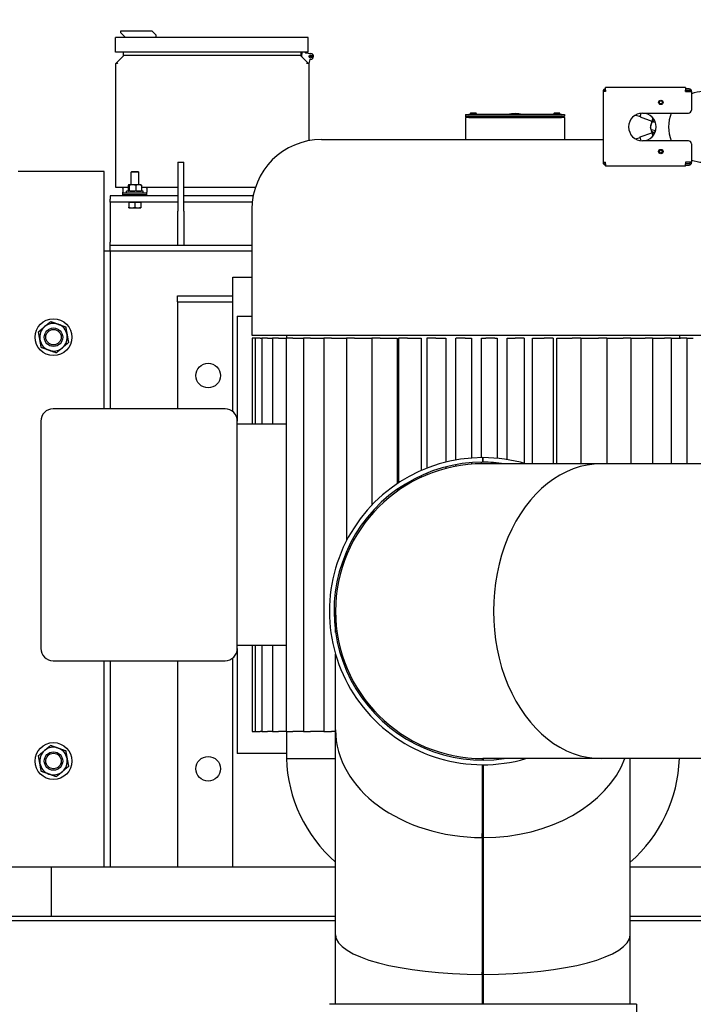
# Model space of a CAD drawing. Header units: inches. Extents: x 36 to 1719, y -84 to 1122.
# Tile 484 of 558: x 659 to 687, y 819 to 859. Entities that reach past the tile are written whole.
import ezdxf

# ---------------------------------------------------------------- set-up
doc = ezdxf.new("R2010")
doc.units = ezdxf.units.IN
doc.header["$LTSCALE"] = 48
doc.header["$MEASUREMENT"] = 0
doc.layers.add('Dimension (ANSI)', color=7, linetype='Continuous', lineweight=25)
doc.layers.add('Visible (ANSI)', color=7, linetype='Continuous', lineweight=30)
doc.styles.add('Note Text (ANSI)', font='tahoma.ttf')
doc.dimstyles.new('Architectural (ANSI)', dxfattribs={"dimscale": 48, "dimtxt": 0.125, "dimasz": 0.098425, "dimexe": 0.125, "dimexo": 0.0625, "dimgap": 0.031496, "dimtad": 0, "dimtih": 1, "dimtoh": 1, "dimdec": 4, "dimrnd": 1e-08, "dimzin": 3, "dimdsep": 46, "dimlunit": 4, "dimtxsty": 'Note Text (ANSI)', "dimcen": 0.09, "dimdle": 0.393701, "dimclrd": 256, "dimclre": 256, "dimclrt": 256, "dimadec": 0, "dimazin": 3, "dimtfac": 0.96, "dimtofl": 0, "dimtmove": 0, "dimatfit": 3, "dimfxl": 1, "dimfrac": 2, "dimtolj": 1, "dimtzin": 12, "dimlwd": -1, "dimlwe": -1, "dimarcsym": 0})

# ---------------------------------------------------------------- blocks, each defined once
blk = doc.blocks.new('*D22')
at = {"layer": 'Defpoints', "color": 0, "transparency": 16777216}
for p in [(690.014, 1004.053), (597.741, 757.491), (727.918, 757.491)]:
    blk.add_point(p, dxfattribs=at)
at = {"layer": 'Dimension (ANSI)', "transparency": 16777216}
for p, q in [((687.014, 1004.053), (591.741, 1004.053)), ((597.741, 999.328), (597.741, 903.572)), ((597.741, 762.216), (597.741, 892.973)), ((724.918, 757.491), (591.741, 757.491))]:
    blk.add_line(p, q, dxfattribs=at)
for points in [[(596.953, 999.328), (598.528, 999.328), (597.741, 1004.053)], [(596.953, 762.216), (598.528, 762.216), (597.741, 757.491)]]:
    blk.add_solid(points, dxfattribs=at)
at = {"layer": 'Dimension (ANSI)', "transparency": 16777216, "insert": (577.782, 902.06), "char_height": 6, "attachment_point": 1, "style": 'Note Text (ANSI)'}
blk.add_mtext('\\A1;20\'-6 9/16"', dxfattribs=at)

msp = doc.modelspace()

# ---------------------------------------------------------------- linework, layer by layer
at = {"layer": 'Visible (ANSI)'}
for p, q in [((671.22023, 858.05835), (663.38558, 858.05835)), ((663.38558, 857.4678), (663.38558, 858.05835)), ((663.60409, 858.33394), (664.86393, 858.33394)), ((663.60409, 858.2552), (663.60409, 858.33394)), ((663.76157, 858.09772), (663.60409, 858.2552)), ((663.76157, 858.05835), (663.76157, 858.09772)), ((664.86393, 858.33394), (665.02141, 858.17646)), ((665.02141, 858.17646), (665.02141, 858.05835)), ((671.22023, 857.4678), (671.22023, 858.05835)), ((671.22023, 857.4678), (663.38558, 857.4678)), ((663.70272, 857.3162), (663.40474, 857.01822)), ((663.70272, 857.34066), (663.70272, 857.4678)), ((663.70272, 857.3162), (663.70272, 857.34066)), ((663.70272, 857.34066), (670.93186, 857.34066)), ((670.93186, 857.4678), (670.93186, 857.34066)), ((670.93186, 857.34066), (670.93186, 857.3162)), ((671.22983, 857.01822), (670.93186, 857.3162)), ((670.96345, 857.28865), (670.98059, 857.4678)), ((671.10036, 857.4678), (671.11697, 857.44278)), ((671.12181, 857.44004), (671.12181, 857.4678)), ((671.12262, 857.43932), (671.33784, 857.41425)), ((671.16118, 857.4678), (671.16118, 857.44004)), ((663.40474, 857.01822), (663.38028, 856.99376)), ((663.38028, 856.99376), (663.38028, 851.97762)), ((663.40474, 857.01822), (663.4638, 857.01822)), ((663.44749, 857.00191), (663.4638, 857.01822)), ((663.4638, 857.01822), (663.47533, 857.02975)), ((671.15925, 857.02975), (671.17078, 857.01822)), ((671.17078, 857.01822), (671.18709, 857.00191)), ((671.17078, 857.01822), (671.22983, 857.01822)), ((671.2543, 856.99376), (671.22983, 857.01822)), ((671.29193, 857.1647), (671.25246, 857.01238)), ((671.2543, 856.99376), (671.2543, 853.86303)), ((683.3367, 855.9249), (683.3367, 856.0249)), ((686.5867, 856.0249), (683.3367, 856.0249)), ((686.5867, 856.0249), (686.5867, 855.9249)), ((686.7367, 855.9739), (686.5867, 855.9739)), ((683.2367, 855.8739), (683.2367, 855.8614)), ((683.3367, 855.8614), (683.2367, 855.8614)), ((683.2367, 855.8614), (683.2367, 852.9864)), ((683.2867, 855.8614), (683.2867, 855.8739)), ((683.3367, 855.9249), (683.3367, 855.8614)), ((686.5867, 855.8614), (686.5867, 855.9249)), ((686.5867, 855.9239), (686.7367, 855.9239)), ((686.5867, 855.8614), (686.8367, 855.8614)), ((686.7867, 855.8739), (686.7867, 855.8614)), ((686.8367, 855.8614), (686.8367, 855.8739)), ((686.8367, 855.8614), (686.8367, 855.1114)), ((677.63768, 854.9264), (677.63768, 854.86465)), ((677.63768, 854.9264), (677.76268, 854.9264)), ((677.66893, 854.8334), (677.63768, 854.86465)), ((677.63768, 854.86465), (677.76268, 854.86465)), ((677.66893, 854.8334), (677.63768, 854.80215)), ((677.76268, 854.80215), (677.63768, 854.80215)), ((677.63768, 854.80215), (677.63768, 853.91099)), ((677.76268, 854.8334), (677.66893, 854.8334)), ((681.54268, 854.9264), (677.76268, 854.9264)), ((681.54268, 854.86465), (677.76268, 854.86465)), ((677.76268, 854.8334), (681.54268, 854.8334)), ((677.76268, 854.80215), (681.54268, 854.80215)), ((677.82808, 854.9264), (677.82808, 854.96015)), ((677.85947, 854.9914), (678.0459, 854.9914)), ((678.07728, 854.9264), (678.07728, 854.96015)), ((681.22808, 854.9264), (681.22808, 854.96015)), ((681.25947, 854.9914), (681.4459, 854.9914)), ((681.47728, 854.9264), (681.47728, 854.96015)), ((681.54268, 854.9264), (681.66768, 854.9264)), ((681.54268, 854.86465), (681.66768, 854.86465)), ((681.63643, 854.8334), (681.54268, 854.8334)), ((681.66768, 854.80215), (681.54268, 854.80215)), ((681.66768, 854.86465), (681.63643, 854.8334)), ((681.63643, 854.8334), (681.66768, 854.80215)), ((681.66768, 854.9264), (681.66768, 854.86465)), ((681.66768, 854.80215), (681.66768, 853.91099)), ((684.55107, 854.90848), (684.75366, 854.8542)), ((684.74759, 854.83155), (684.78852, 854.98433)), ((684.74759, 854.83155), (685.22332, 854.66008)), ((684.76566, 854.98189), (684.78638, 854.97634)), ((684.8367, 854.9864), (686.7117, 854.9864)), ((685.25946, 854.79495), (685.18092, 854.50186)), ((685.17841, 854.49249), (685.16013, 854.42425)), ((685.17841, 854.49249), (685.18092, 854.50186)), ((685.2821, 854.63796), (685.36552, 854.61561)), ((684.55107, 853.93931), (684.75366, 853.99359)), ((684.74759, 854.01625), (685.22332, 854.18772)), ((684.78852, 853.86346), (684.74759, 854.01625)), ((685.18363, 854.33583), (685.25946, 854.05284)), ((685.19798, 854.32404), (685.37926, 854.27546)), ((685.2821, 854.20983), (685.36552, 854.23219)), ((671.77402, 853.91099), (683.2367, 853.91099)), ((684.78638, 853.87145), (684.76566, 853.8659)), ((686.7117, 853.8614), (684.8367, 853.8614)), ((686.8367, 853.7364), (686.8367, 852.9864)), ((665.91768, 852.9914), (665.91768, 850.9914)), ((665.91768, 852.9914), (666.16768, 852.9914)), ((666.16768, 850.9914), (666.16768, 852.9914)), ((683.2367, 852.9864), (683.3367, 852.9864)), ((683.2367, 852.9864), (683.2367, 852.9739)), ((683.2867, 852.9739), (683.2867, 852.9864)), ((683.3367, 852.9229), (683.3367, 852.9864)), ((683.3367, 852.9229), (683.3367, 852.8229)), ((686.5867, 852.8229), (683.3367, 852.8229)), ((686.8367, 852.9864), (686.5867, 852.9864)), ((686.5867, 852.9864), (686.5867, 852.9229)), ((686.7367, 852.9239), (686.5867, 852.9239)), ((686.5867, 852.8229), (686.5867, 852.9229)), ((686.5867, 852.8739), (686.7367, 852.8739)), ((686.7867, 852.9864), (686.7867, 852.9739)), ((686.8367, 852.9739), (686.8367, 852.9864)), ((662.91768, 852.6164), (659.41768, 852.6164)), ((662.91768, 842.9489), (662.91768, 852.6164)), ((664.04551, 852.6164), (664.01143, 852.58334)), ((664.32393, 852.58334), (664.01143, 852.58334)), ((664.01143, 852.0699), (664.01143, 852.58334)), ((664.04551, 852.6164), (664.28985, 852.6164)), ((664.28985, 852.6164), (664.32393, 852.58334)), ((664.32393, 852.0699), (664.32393, 852.58334)), ((663.38028, 851.97762), (663.90138, 851.97762)), ((663.67556, 851.93149), (663.67556, 851.97762)), ((663.90138, 852.04757), (663.90138, 851.82623)), ((663.91768, 852.0699), (663.91564, 852.06872)), ((663.9197, 852.0699), (663.91768, 852.0699)), ((664.07118, 852.0699), (663.9197, 852.0699)), ((663.93803, 852.04757), (663.93803, 851.82623)), ((664.31916, 852.0699), (664.07118, 852.0699)), ((664.20433, 852.04757), (664.20433, 851.82623)), ((664.41768, 852.0699), (664.31916, 852.0699)), ((664.41768, 852.0699), (664.41972, 852.06872)), ((664.43398, 852.04757), (664.43398, 851.82623)), ((664.43398, 851.97762), (665.91768, 851.97762)), ((664.65981, 851.93149), (664.65981, 851.97762)), ((666.16768, 851.97762), (669.08261, 851.97762)), ((665.91768, 851.6164), (663.16768, 851.6164)), ((663.16768, 851.6164), (663.16768, 851.4864)), ((663.67556, 851.93149), (663.67556, 851.76446)), ((663.67556, 851.74348), (663.67556, 851.76446)), ((663.67556, 851.66369), (663.67556, 851.74348)), ((663.68047, 851.7414), (663.78792, 851.7414)), ((663.78792, 851.66266), (663.68047, 851.66266)), ((663.78792, 851.7414), (663.83457, 851.7414)), ((664.54744, 851.66266), (663.78792, 851.66266)), ((664.51143, 851.8039), (663.82393, 851.8039)), ((663.82393, 851.7414), (663.82393, 851.8039)), ((663.83457, 851.7414), (664.5008, 851.7414)), ((663.91768, 851.8039), (663.91564, 851.80508)), ((664.00817, 851.66266), (664.00626, 851.6164)), ((664.32719, 851.66266), (664.32911, 851.6164)), ((664.41768, 851.8039), (664.41972, 851.80508)), ((664.5008, 851.7414), (664.54744, 851.7414)), ((664.51143, 851.7414), (664.51143, 851.8039)), ((664.54744, 851.7414), (664.65489, 851.7414)), ((664.65489, 851.66266), (664.54744, 851.66266)), ((664.65981, 851.93149), (664.65981, 851.76446)), ((664.65981, 851.74348), (664.65981, 851.76446)), ((664.65981, 851.66369), (664.65981, 851.74348)), ((668.98687, 851.6164), (666.16768, 851.6164)), ((663.16768, 851.3664), (663.16768, 851.4864)), ((665.91768, 851.3664), (663.16768, 851.3664)), ((663.16768, 851.3664), (663.16768, 851.1164)), ((663.91768, 851.36639), (663.91768, 851.3664)), ((663.91768, 851.36639), (663.91768, 851.15372)), ((663.91768, 851.36639), (664.04268, 851.36639)), ((664.04268, 851.36639), (664.16768, 851.36639)), ((664.16768, 851.36639), (664.16768, 851.15372)), ((664.16768, 851.36639), (664.29268, 851.36639)), ((664.29268, 851.36639), (664.41768, 851.36639)), ((664.41768, 851.36639), (664.41768, 851.3664)), ((664.41768, 851.36639), (664.41768, 851.15372)), ((668.94941, 851.3664), (666.16768, 851.3664)), ((663.16768, 851.1164), (663.16768, 849.7364)), ((663.91768, 851.13139), (664.04268, 851.13139)), ((664.04268, 851.13139), (664.29268, 851.13139)), ((664.29268, 851.13139), (664.41768, 851.13139)), ((665.91768, 849.6164), (665.91768, 850.9914)), ((666.16768, 850.9914), (666.16768, 849.6164)), ((668.934, 851.07097), (668.934, 845.9489)), ((663.16768, 849.6164), (663.16768, 849.7364)), ((663.16768, 849.3664), (663.16768, 849.6164)), ((663.16768, 849.6164), (668.934, 849.6164)), ((663.16768, 849.3664), (662.91768, 849.3664)), ((663.16768, 849.3664), (663.16768, 842.9489)), ((668.934, 849.3664), (663.16768, 849.3664)), ((668.15318, 842.83921), (668.15318, 848.3039)), ((668.15318, 848.3039), (668.934, 848.3039)), ((665.90318, 847.5539), (668.15318, 847.5539)), ((665.90318, 847.3039), (665.90318, 847.5539)), ((665.90318, 847.3039), (668.15318, 847.3039)), ((665.90318, 847.3039), (665.90318, 842.9489)), ((668.34068, 846.7239), (668.934, 846.7239)), ((668.34068, 846.7239), (668.34068, 842.4489)), ((668.934, 845.9489), (687.74736, 845.9489)), ((669.06992, 845.8239), (668.95188, 845.8239)), ((668.95188, 845.8239), (668.95188, 842.3239)), ((669.26845, 845.8239), (669.06992, 845.8239)), ((669.06992, 845.8239), (669.06992, 842.3239)), ((669.26845, 845.8239), (669.34337, 845.8239)), ((669.56624, 845.8239), (669.34337, 845.8239)), ((669.34337, 845.8239), (669.34337, 842.3239)), ((669.56624, 845.8239), (669.76756, 845.8239)), ((670.01417, 845.8239), (669.76756, 845.8239)), ((669.76756, 845.8239), (669.76756, 842.3239)), ((670.01417, 845.8239), (670.33523, 845.8239)), ((670.60456, 845.8239), (670.33523, 845.8239)), ((670.33523, 845.8239), (670.33523, 829.8239)), ((670.34068, 845.9489), (670.34068, 845.8239)), ((670.60456, 845.8239), (671.03667, 845.8239)), ((671.32732, 845.8239), (671.03667, 845.8239)), ((671.03667, 845.8239), (671.03667, 829.8239)), ((671.32732, 845.8239), (671.85987, 845.8239)), ((672.17008, 845.8239), (671.85987, 845.8239)), ((671.85987, 845.8239), (671.85987, 829.8239)), ((672.17008, 845.8239), (672.79076, 845.8239)), ((673.11842, 845.8239), (672.79076, 845.8239)), ((672.79076, 845.8239), (672.79076, 837.58957)), ((673.11842, 845.8239), (673.81339, 845.8239)), ((674.15611, 845.8239), (673.81339, 845.8239)), ((673.81339, 845.8239), (673.81339, 839.02425)), ((674.15611, 845.8239), (674.85111, 845.8239)), ((674.85111, 845.8239), (674.85111, 839.90051)), ((675.2654, 845.8239), (674.91029, 845.8239)), ((674.91029, 845.8239), (674.91029, 839.93985)), ((675.2654, 845.8239), (675.8206, 845.8239)), ((675.8206, 845.8239), (675.8206, 840.43481)), ((676.42732, 845.8239), (676.06267, 845.8239)), ((676.06267, 845.8239), (676.06267, 840.53546)), ((676.42732, 845.8239), (676.8332, 845.8239)), ((676.8332, 845.8239), (676.8332, 840.78087)), ((677.24271, 845.8239), (677.25082, 845.8239)), ((677.24271, 840.8682), (677.24271, 845.8239)), ((677.62197, 845.8239), (677.25082, 845.8239)), ((677.62197, 845.8239), (677.8716, 845.8239)), ((677.8716, 845.8239), (677.8716, 840.94777)), ((678.28643, 845.8239), (678.45617, 845.8239)), ((678.28643, 840.96516), (678.28643, 845.8239)), ((678.82892, 845.8239), (678.45617, 845.8239)), ((678.82892, 845.8239), (678.91803, 845.8239)), ((678.91803, 845.8239), (678.91803, 840.93867)), ((679.33108, 845.8239), (679.65955, 845.8239)), ((679.33108, 840.88643), (679.33108, 845.8239)), ((680.02784, 845.8239), (679.65955, 845.8239)), ((680.02784, 845.8239), (680.02784, 840.73337)), ((680.35878, 845.8239), (680.84036, 845.8239)), ((680.35878, 840.7154), (680.35878, 845.8239)), ((681.20061, 845.8239), (680.84036, 845.8239)), ((681.20061, 845.8239), (681.20061, 840.7154)), ((681.35196, 845.8239), (681.9784, 845.8239)), ((681.35196, 840.7154), (681.35196, 845.8239)), ((682.32766, 845.8239), (681.9784, 845.8239)), ((682.32766, 845.8239), (683.05419, 845.8239)), ((682.32766, 845.8239), (682.32766, 840.7154)), ((683.3897, 845.8239), (683.05419, 845.8239)), ((683.3897, 845.8239), (684.04934, 845.8239)), ((683.3897, 845.8239), (683.3897, 840.7154)), ((684.36855, 845.8239), (684.04934, 845.8239)), ((684.36855, 845.8239), (684.94681, 845.8239)), ((684.36855, 845.8239), (684.36855, 840.7154)), ((685.24748, 845.8239), (684.94681, 845.8239)), ((685.24748, 845.8239), (685.73125, 845.8239)), ((685.24748, 845.8239), (685.24748, 840.7154)), ((686.01144, 845.8239), (685.73125, 845.8239)), ((686.01144, 845.8239), (686.38923, 845.8239)), ((686.01144, 845.8239), (686.01144, 840.7154)), ((686.34068, 845.9489), (686.34068, 845.8239)), ((686.64735, 845.8239), (686.38923, 845.8239)), ((686.64735, 845.8239), (686.90951, 845.8239)), ((686.64735, 845.8239), (686.64735, 840.7154)), ((667.84068, 842.9489), (660.84068, 842.9489)), ((660.34068, 842.4489), (660.34068, 833.1989)), ((668.34068, 833.1989), (668.34068, 842.4489)), ((670.33523, 842.3239), (668.34068, 842.3239)), ((677.8716, 840.75972), (677.8716, 840.69703)), ((678.28643, 840.71515), (678.28643, 840.77765)), ((678.33968, 840.7779), (678.33968, 840.9654)), ((678.34168, 840.9654), (678.34168, 840.7779)), ((678.91803, 840.75034), (678.91803, 840.7154)), ((676.8332, 840.58749), (676.8332, 840.52294)), ((677.24271, 840.61408), (677.24271, 840.67764)), ((683.16377, 840.7154), (678.34068, 840.7154)), ((691.5176, 840.7154), (683.16377, 840.7154)), ((675.8206, 840.2293), (675.8206, 840.1605)), ((676.06267, 840.33363), (676.06267, 840.26613)), ((674.85111, 839.6729), (674.85111, 839.59627)), ((674.91029, 839.71403), (674.91029, 839.63804)), ((673.81339, 838.74747), (673.81339, 838.65287)), ((672.79076, 837.15512), (672.79076, 836.99539)), ((672.34068, 833.84712), (672.34068, 834.7154)), ((670.33523, 833.3239), (668.34068, 833.3239)), ((668.34068, 833.1989), (668.34068, 828.9239)), ((668.95188, 833.3239), (668.95188, 829.8239)), ((669.06992, 833.3239), (669.06992, 829.8239)), ((669.34337, 833.3239), (669.34337, 829.8239)), ((669.76756, 833.3239), (669.76756, 829.8239)), ((668.15318, 824.3039), (668.15318, 832.80859)), ((672.34068, 829.89231), (672.34068, 832.9654)), ((660.84068, 832.6989), (667.84068, 832.6989)), ((662.91768, 824.3039), (662.91768, 832.6989)), ((663.16768, 832.6989), (663.16768, 824.3039)), ((665.90318, 832.6989), (665.90318, 824.3039)), ((668.95188, 829.8239), (669.06992, 829.8239)), ((669.06992, 829.8239), (669.26845, 829.8239)), ((669.34337, 829.8239), (669.26845, 829.8239)), ((669.34337, 829.8239), (669.56624, 829.8239)), ((669.76756, 829.8239), (669.56624, 829.8239)), ((669.76756, 829.8239), (670.01417, 829.8239)), ((670.33523, 829.8239), (670.01417, 829.8239)), ((670.33523, 829.8239), (670.60456, 829.8239)), ((670.34068, 829.8239), (670.34068, 828.7239)), ((671.03667, 829.8239), (670.60456, 829.8239)), ((671.03667, 829.8239), (671.32732, 829.8239)), ((671.85987, 829.8239), (671.32732, 829.8239)), ((671.85987, 829.8239), (672.17008, 829.8239)), ((672.34068, 829.8239), (672.17008, 829.8239)), ((672.34068, 821.53848), (672.34068, 829.89231)), ((670.34068, 828.9239), (668.34068, 828.9239)), ((670.34068, 828.7239), (672.34068, 828.7239)), ((678.30943, 828.71548), (678.30943, 828.65298)), ((678.30943, 828.46548), (678.30943, 825.50007)), ((678.31041, 828.71547), (678.31041, 828.65297)), ((678.31041, 828.46547), (678.31041, 825.66244)), ((683.16377, 828.7154), (678.34068, 828.7154)), ((678.37096, 828.65297), (678.37096, 828.7154)), ((678.37096, 825.66244), (678.37096, 828.46547)), ((678.37193, 828.65298), (678.37193, 828.7154)), ((678.37193, 825.50007), (678.37193, 828.46548)), ((691.5176, 828.7154), (683.16377, 828.7154)), ((684.34068, 821.53848), (684.34068, 828.7154)), ((678.30943, 825.50007), (678.31041, 825.66244)), ((678.30943, 825.50007), (678.31041, 825.59382)), ((678.31041, 825.59382), (678.31041, 820.02456)), ((678.37193, 825.50007), (678.37096, 825.66244)), ((678.37096, 820.02456), (678.37096, 825.59382)), ((678.37193, 825.50007), (678.37096, 825.59382)), ((678.30943, 825.50007), (678.30943, 819.93081)), ((678.37193, 819.93081), (678.37193, 825.50007)), ((654.84068, 824.3039), (660.77818, 824.3039)), ((660.77818, 824.3039), (672.34068, 824.3039)), ((660.77818, 822.3039), (660.77818, 824.3039)), ((684.34068, 824.3039), (703.84068, 824.3039)), ((648.15671, 822.3039), (672.34068, 822.3039)), ((648.15671, 822.1246), (672.34068, 822.1246)), ((684.34068, 822.3039), (720.22178, 822.3039)), ((684.34068, 822.1246), (720.22178, 822.1246)), ((672.34068, 818.7154), (672.34068, 821.53848)), ((684.34068, 818.7154), (684.34068, 821.53848)), ((678.30943, 819.93081), (678.31041, 820.02456)), ((678.30943, 819.93081), (678.30943, 818.7154)), ((678.30943, 819.93081), (678.31041, 819.93081)), ((678.31041, 819.93081), (678.31041, 818.7154)), ((678.37193, 819.93081), (678.37096, 820.02456)), ((678.37096, 818.7154), (678.37096, 819.93081)), ((678.37193, 819.93081), (678.37096, 819.93081)), ((678.37193, 818.7154), (678.37193, 819.93081)), ((684.59068, 818.7154), (672.09068, 818.7154)), ((684.59068, 818.7154), (684.59068, 812.7154))]:
    msp.add_line(p, q, dxfattribs=at)
for centre, radius in [((671.32417, 857.29693), 0.06122), ((671.32417, 857.29693), 0.02835), ((685.5867, 855.4239), 0.0885), ((685.5867, 855.4239), 0.065), ((685.5867, 853.4239), 0.0885), ((685.5867, 853.4239), 0.065), ((660.85518, 845.8664), 0.75), ((660.85518, 845.8664), 0.37513), ((660.85518, 845.8664), 0.375), ((660.85518, 845.8664), 0.31366), ((667.15318, 844.3039), 0.5), ((660.85518, 828.6164), 0.75), ((660.85518, 828.6164), 0.37513), ((660.85518, 828.6164), 0.375), ((660.85518, 828.6164), 0.31366), ((667.15318, 828.3039), 0.5)]:
    msp.add_circle(centre, radius, dxfattribs=at)
for centre, radius, start, end in [((670.97129, 857.2879), 0.00787, 174.53535, 225), ((671.12353, 857.44714), 0.00787, 213.590837, 263.354563), ((671.20055, 857.44004), 0.07874, 180, 180.422657), ((671.20055, 857.44004), 0.03937, 180, 187.666478), ((671.31099, 857.15977), 0.01969, 84.510373, 165.471803), ((671.32417, 857.29693), 0.11811, 264.510414, 83.354563), ((671.24483, 857.01436), 0.00787, 225, 345.471803), ((683.3367, 855.8739), 0.1, 90, 180), ((686.7367, 855.8739), 0.1, 0, 90), ((683.3367, 855.8739), 0.05, 90, 180), ((686.7367, 855.8739), 0.05, 0, 90), ((687.3367, 854.4239), 1.4375, 249.645594, 110.354406), ((679.65268, 853.81115), 1.155, 74.924606, 105.075394), ((684.8367, 854.4239), 0.5625, 90, 270), ((684.8367, 854.4239), 0.5625, 270, 90), ((687.3367, 854.4239), 1.4375, 156.964316, 203.035684), ((687.3367, 854.4239), 1.4375, 156.964316, 203.035684), ((686.7117, 855.1114), 0.125, 270, 0), ((685.2488, 854.44731), 0.0918, 135.22745, 194.773452), ((685.2488, 854.40049), 0.0918, 165, 236.386238), ((671.77402, 851.07097), 2.84002, 90, 180), ((686.7117, 853.7364), 0.125, 0, 90), ((683.3367, 852.9739), 0.1, 180, 270), ((683.3367, 852.9739), 0.05, 180, 270), ((686.7367, 852.9739), 0.1, 270, 0), ((686.7367, 852.9739), 0.05, 270, 0), ((660.85518, 845.8664), 0.5625, 70.16068, 130.16068), ((660.85518, 845.8664), 0.5625, 10.16068, 70.16068), ((660.85518, 845.8664), 0.5625, 130.16068, 190.16068), ((660.85518, 845.8664), 0.5625, 310.16068, 10.16068), ((660.85518, 845.8664), 0.5625, 190.16068, 250.16068), ((660.85518, 845.8664), 0.5625, 250.16068, 310.16068), ((660.84068, 842.4489), 0.5, 90, 180), ((667.84068, 842.4489), 0.5, 0, 90), ((678.34068, 834.7154), 6.25, 90.009167, 286.260205), ((678.34068, 834.7154), 6.0625, 90.009451, 278.234279), ((678.34068, 834.7154), 6.25, 89.990833, 90.009167), ((678.34068, 834.7154), 6.0625, 89.990549, 90.009451), ((678.34068, 834.7154), 6.25, 73.739795, 89.990833), ((678.34068, 834.7154), 6.0625, 81.765721, 89.990549), ((678.34068, 834.7154), 6, 90, 270), ((678.34068, 834.7154), 6, 90, 270), ((660.84068, 833.1989), 0.5, 180, 270), ((667.84068, 833.1989), 0.5, 270, 0), ((660.85518, 828.6164), 0.5625, 70.16068, 130.16068), ((660.85518, 828.6164), 0.5625, 10.16068, 70.16068), ((660.85518, 828.6164), 0.5625, 130.16068, 190.16068), ((676.16471, 828.89998), 5.82669, 181.731762, 228.982073), ((660.85518, 828.6164), 0.5625, 190.16068, 250.16068), ((660.85518, 828.6164), 0.5625, 310.16068, 10.16068), ((680.51665, 828.89998), 5.82669, 311.017927, 358.184614), ((660.85518, 828.6164), 0.5625, 250.16068, 310.16068)]:
    msp.add_arc(centre, radius, start, end, dxfattribs=at)
for centre, major_axis, ratio, start_param, end_param in [((663.68047, 851.82014), (0, 0.07874), 0.27344568, 2.91113087, 3.14159265), ((663.68047, 851.82014), (0, 0.15748), 0.27344568, 3.02712931, 3.14159265), ((664.65489, 851.82014), (0, 0.07874), 0.27344568, 3.14159265, 3.37205444), ((664.65489, 851.82014), (0, 0.15748), 0.27344568, 3.14159265, 3.256056), ((683.16377, 834.7154), (0, -6), 0.73205081, 3.14159265, 6.28318531), ((683.16377, 834.7154), (0, -6), 0.73205081, 3.14159265, 6.28318531), ((678.34068, 829.89231), (6, 0), 0.73205081, 3.14159265, 4.70718062), ((678.34068, 829.89231), (6, 0), 0.73205081, 3.14159265, 4.70718062), ((678.34068, 829.89231), (6, 0), 0.73205081, 4.71759734, 6.01192155), ((678.34068, 829.89231), (6, 0), 0.73205081, 4.71759734, 6.01192155), ((678.34068, 829.89231), (5.8125, 0), 0.73953632, 4.70710961, 4.70718062), ((678.34068, 829.89231), (5.8125, 0), 0.73953632, 4.71759734, 4.71766835), ((678.34068, 821.53848), (6, 0), 0.26794919, 3.14159265, 4.70718062), ((678.34068, 821.53848), (6, 0), 0.26794919, 3.14159265, 4.70718062), ((678.34068, 821.53848), (6, 0), 0.26794919, 4.71759734, 6.28318531), ((678.34068, 821.53848), (6, 0), 0.26794919, 4.71759734, 6.28318531), ((678.34068, 821.53848), (5.8125, 0), 0.27659271, 4.70701261, 4.70718062), ((678.34068, 821.53848), (5.8125, 0), 0.27659271, 4.71759734, 4.71776535)]:
    msp.add_ellipse(centre, major_axis=major_axis, ratio=ratio, start_param=start_param, end_param=end_param, dxfattribs=at)
for points, knots in [([(677.85947, 854.9914), (677.85558, 854.9914), (677.85101, 854.99049), (677.84385, 854.98753), (677.83999, 854.98496), (677.83452, 854.9795), (677.83194, 854.97565), (677.82899, 854.96853), (677.82808, 854.964), (677.82808, 854.96015)], [0.353868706, 0.353868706, 0.353868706, 0.353868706, 0.383454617, 0.383454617, 0.412932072, 0.412932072, 0.442331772, 0.442331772, 0.471683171, 0.471683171, 0.471683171, 0.471683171]), ([(678.07728, 854.96015), (678.07728, 854.964), (678.07638, 854.96853), (678.07342, 854.97565), (678.07085, 854.9795), (678.06538, 854.98496), (678.06151, 854.98753), (678.05435, 854.99049), (678.04978, 854.9914), (678.0459, 854.9914)], [0, 0, 0, 0, 0.029351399, 0.029351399, 0.058751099, 0.058751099, 0.088228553, 0.088228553, 0.117814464, 0.117814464, 0.117814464, 0.117814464]), ([(681.25947, 854.9914), (681.25558, 854.9914), (681.25101, 854.99049), (681.24385, 854.98753), (681.23999, 854.98496), (681.23452, 854.9795), (681.23194, 854.97565), (681.22899, 854.96853), (681.22808, 854.964), (681.22808, 854.96015)], [0.353868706, 0.353868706, 0.353868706, 0.353868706, 0.383454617, 0.383454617, 0.412932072, 0.412932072, 0.442331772, 0.442331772, 0.471683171, 0.471683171, 0.471683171, 0.471683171]), ([(681.47728, 854.96015), (681.47728, 854.964), (681.47638, 854.96853), (681.47342, 854.97565), (681.47085, 854.9795), (681.46538, 854.98496), (681.46151, 854.98753), (681.45435, 854.99049), (681.44978, 854.9914), (681.4459, 854.9914)], [0, 0, 0, 0, 0.029351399, 0.029351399, 0.058751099, 0.058751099, 0.088228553, 0.088228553, 0.117814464, 0.117814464, 0.117814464, 0.117814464]), ([(685.26306, 854.79077), (685.25899, 854.76584), (685.25665, 854.74125), (685.25811, 854.69975), (685.26122, 854.6785), (685.27116, 854.65379), (685.27607, 854.64489), (685.2821, 854.63796)], [0.434081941, 0.434081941, 0.434081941, 0.434081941, 0.61417487, 0.61417487, 0.750529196, 0.750529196, 0.817136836, 0.817136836, 0.817136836, 0.817136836]), ([(685.18357, 854.51172), (685.18276, 854.51087), (685.18199, 854.51003), (685.17273, 854.49952), (685.16707, 854.4878), (685.15945, 854.462), (685.15944, 854.44562), (685.16148, 854.42937)], [-0.762043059, -0.762043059, -0.762043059, -0.762043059, -0.750529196, -0.750529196, -0.61417487, -0.61417487, -0.384817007, -0.384817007, -0.384817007, -0.384817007]), ([(685.17841, 854.49249), (685.17283, 854.47165), (685.16621, 854.44893), (685.16072, 854.41432), (685.15973, 854.40268), (685.16129, 854.37933), (685.16375, 854.36764), (685.17454, 854.34604), (685.1834, 854.33427), (685.19663, 854.32495), (685.19729, 854.32449), (685.19798, 854.32404)], [0.023087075, 0.023087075, 0.023087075, 0.023087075, 0.351973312, 0.351973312, 0.51641643, 0.51641643, 0.680859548, 0.680859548, 0.817683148, 0.817683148, 0.824514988, 0.824514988, 0.824514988, 0.824514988]), ([(685.2821, 854.63796), (685.28127, 854.63791), (685.28048, 854.63785), (685.26436, 854.63639), (685.25079, 854.63063), (685.23064, 854.61732), (685.22267, 854.60842), (685.20965, 854.58898), (685.20469, 854.57841), (685.19214, 854.54569), (685.18651, 854.5227), (685.18092, 854.50186)], [-0.824514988, -0.824514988, -0.824514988, -0.824514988, -0.817683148, -0.817683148, -0.680859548, -0.680859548, -0.51641643, -0.51641643, -0.351973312, -0.351973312, -0.023087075, -0.023087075, -0.023087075, -0.023087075]), ([(685.18361, 854.33582), (685.18783, 854.31991), (685.19237, 854.30301), (685.20526, 854.26663), (685.21432, 854.24741), (685.23735, 854.22552), (685.24811, 854.2182), (685.26632, 854.21206), (685.27407, 854.21034), (685.2821, 854.20983)], [0.075401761, 0.075401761, 0.075401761, 0.075401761, 0.318630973, 0.318630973, 0.61417487, 0.61417487, 0.750529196, 0.750529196, 0.817136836, 0.817136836, 0.817136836, 0.817136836]), ([(685.2821, 854.20983), (685.27607, 854.20291), (685.27116, 854.194), (685.26122, 854.16929), (685.25811, 854.14805), (685.25665, 854.10654), (685.25899, 854.08195), (685.26306, 854.05703)], [-0.817136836, -0.817136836, -0.817136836, -0.817136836, -0.750529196, -0.750529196, -0.61417487, -0.61417487, -0.434081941, -0.434081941, -0.434081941, -0.434081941])]:
    msp.add_open_spline(points, degree=3, knots=knots, dxfattribs=at)
for points, weights in [([(663.9197, 852.0699), (663.9112, 852.0699), (663.90138, 852.04757)], [1, 1.0379548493, 1]), ([(663.93803, 852.04757), (663.92821, 852.0699), (663.9197, 852.0699)], [1, 1.0379548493, 1]), ([(664.07118, 852.0699), (664.00938, 852.0699), (663.93803, 852.04757)], [1, 1.0379548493, 1]), ([(664.20433, 852.04757), (664.13297, 852.0699), (664.07118, 852.0699)], [1, 1.0379548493, 1]), ([(664.31916, 852.0699), (664.26586, 852.0699), (664.20433, 852.04757)], [1, 1.0379548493, 1]), ([(664.43398, 852.04757), (664.37245, 852.0699), (664.31916, 852.0699)], [1, 1.0379548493, 1]), ([(664.41972, 852.06872), (664.42637, 852.06488), (664.43398, 852.04757)], [1.01349127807, 1.02918099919, 1]), ([(663.90138, 851.82623), (663.9112, 851.8039), (663.9197, 851.8039)], [1, 1.0379548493, 1]), ([(663.9197, 851.8039), (663.92821, 851.8039), (663.93803, 851.82623)], [1, 1.0379548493, 1]), ([(663.93803, 851.82623), (664.00938, 851.8039), (664.07118, 851.8039)], [1, 1.0379548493, 1]), ([(664.07118, 851.8039), (664.13297, 851.8039), (664.20433, 851.82623)], [1, 1.0379548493, 1]), ([(664.20433, 851.82623), (664.26586, 851.8039), (664.31916, 851.8039)], [1, 1.0379548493, 1]), ([(664.31916, 851.8039), (664.37245, 851.8039), (664.43398, 851.82623)], [1, 1.0379548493, 1]), ([(664.43398, 851.82623), (664.42637, 851.80891), (664.41972, 851.80508)], [1, 1.02918099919, 1.01349127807]), ([(663.91768, 851.13139), (663.91768, 851.13139), (663.91768, 851.15372)], [1, 1.0379548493, 1]), ([(663.91768, 851.15372), (663.98467, 851.13139), (664.04268, 851.13139)], [1, 1.0379548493, 1]), ([(664.04268, 851.13139), (664.10069, 851.13139), (664.16768, 851.15372)], [1, 1.0379548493, 1]), ([(664.16768, 851.15372), (664.23467, 851.13139), (664.29268, 851.13139)], [1, 1.0379548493, 1]), ([(664.29268, 851.13139), (664.35069, 851.13139), (664.41768, 851.15372)], [1, 1.0379548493, 1]), ([(664.41768, 851.15372), (664.41768, 851.13139), (664.41768, 851.13139)], [1, 1.0379548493, 1]), ([(660.49241, 846.29628), (660.60759, 846.39349), (660.7406, 846.50573)], [1, 1.0379548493, 1]), ([(660.7406, 846.50573), (660.90431, 846.44666), (661.04609, 846.39551)], [1, 1.0379548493, 1]), ([(661.04609, 846.39551), (661.18786, 846.34436), (661.35157, 846.28529)], [1, 1.0379548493, 1]), ([(660.24421, 846.08683), (660.37722, 846.19908), (660.49241, 846.29628)], [1, 1.0379548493, 1]), ([(660.3015, 845.76717), (660.27491, 845.91553), (660.24421, 846.08683)], [1, 1.0379548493, 1]), ([(661.35157, 846.28529), (661.38227, 846.11399), (661.40886, 845.96563)], [1, 1.0379548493, 1]), ([(661.40886, 845.96563), (661.43545, 845.81727), (661.46615, 845.64596)], [1, 1.0379548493, 1]), ([(660.35879, 845.4475), (660.32809, 845.61881), (660.3015, 845.76717)], [1, 1.0379548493, 1]), ([(661.46615, 845.64596), (661.33314, 845.53372), (661.21796, 845.43651)], [1, 1.0379548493, 1]), ([(660.66428, 845.33728), (660.5225, 845.38844), (660.35879, 845.4475)], [1, 1.0379548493, 1]), ([(660.96976, 845.22707), (660.80605, 845.28613), (660.66428, 845.33728)], [1, 1.0379548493, 1]), ([(661.21796, 845.43651), (661.10277, 845.33931), (660.96976, 845.22707)], [1, 1.0379548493, 1]), ([(660.49241, 829.04628), (660.60759, 829.14349), (660.7406, 829.25573)], [1, 1.0379548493, 1]), ([(660.7406, 829.25573), (660.90431, 829.19666), (661.04609, 829.14551)], [1, 1.0379548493, 1]), ([(661.04609, 829.14551), (661.18786, 829.09436), (661.35157, 829.03529)], [1, 1.0379548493, 1]), ([(660.24421, 828.83683), (660.37722, 828.94908), (660.49241, 829.04628)], [1, 1.0379548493, 1]), ([(660.3015, 828.51717), (660.27491, 828.66553), (660.24421, 828.83683)], [1, 1.0379548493, 1]), ([(661.35157, 829.03529), (661.38227, 828.86399), (661.40886, 828.71563)], [1, 1.0379548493, 1]), ([(660.35879, 828.1975), (660.32809, 828.36881), (660.3015, 828.51717)], [1, 1.0379548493, 1]), ([(661.46615, 828.39596), (661.33314, 828.28372), (661.21796, 828.18651)], [1, 1.0379548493, 1]), ([(661.40886, 828.71563), (661.43545, 828.56727), (661.46615, 828.39596)], [1, 1.0379548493, 1]), ([(660.66428, 828.08728), (660.5225, 828.13844), (660.35879, 828.1975)], [1, 1.0379548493, 1]), ([(660.96976, 827.97707), (660.80605, 828.03613), (660.66428, 828.08728)], [1, 1.0379548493, 1]), ([(661.21796, 828.18651), (661.10277, 828.08931), (660.96976, 827.97707)], [1, 1.0379548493, 1])]:
    msp.add_rational_spline(points, weights, degree=2, dxfattribs=at)

# ---------------------------------------------------------------- dimensions: what is measured, and where the dimension line sits
at = {"layer": 'Dimension (ANSI)'}
dim = msp.add_linear_dim(base=(597.7408, 757.4914), p1=(690.01418, 1004.0529), p2=(727.91768, 757.4914), angle=270, dimstyle='Architectural (ANSI)', override={"dimgap": 0.031496, "dimdec": 4, "dimlfac": 1, "dimtol": 0, "dimlim": 0, "dimtp": 0, "dimtm": 0, "dimtdec": 2, "dimatfit": 1}, dxfattribs=at)
dim.commit()
dim.dimension.update_dxf_attribs({"geometry": '*D22', "text_midpoint": (597.7408, 898.27215), "dimtype": 160})

doc.saveas('drawing.dxf')
